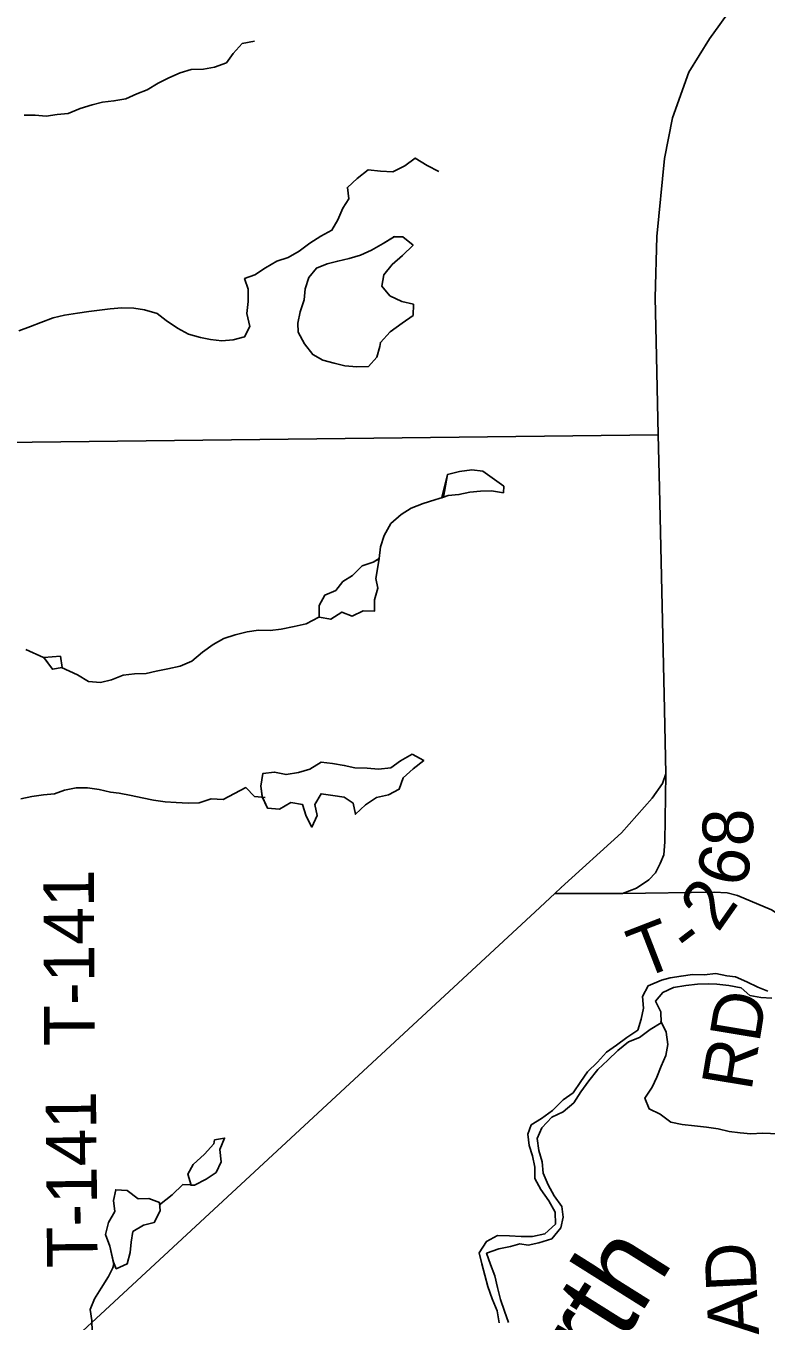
# Model space of a CAD drawing. Extents: x 1985906 to 2277390, y 930619 to 1324581.
# Drawn here: x 2153402 to 2157793, y 1150582 to 1158270 of the extents above; entities that cross this region are included whole.
import ezdxf

# ---------------------------------------------------------------- set-up
doc = ezdxf.new("R2010")
doc.units = 0
for name, color, linetype in [('GM_X_County_Road', 7, 'Continuous'), ('GM_X_Minor_Lake', 7, 'Continuous'), ('GM_X_Minor_River', 7, 'Continuous'), ('GM_X_Minor_River_Text', 7, 'Continuous'), ('GM_X_State_Route', 7, 'Continuous'), ('GM_X_Township_Road', 7, 'Continuous'), ('GM_X_Township_Road_Text', 7, 'Continuous')]:
    doc.layers.add(name, color=color, linetype=linetype)

msp = doc.modelspace()

# ---------------------------------------------------------------- linework, layer by layer
at = {"layer": 'GM_X_County_Road'}
msp.add_lwpolyline([(2145952.7, 1155701.2), (2146258.9, 1155705.5), (2150174.8, 1155772.6), (2150347, 1155774.5), (2151172.5, 1155785.7), (2153272.3, 1155797.3), (2157154.1, 1155842.4)], dxfattribs=at)
at = {"layer": 'GM_X_Minor_Lake'}
for points in [[(2155589.5, 1157020.6), (2155521.6, 1156978.5), (2155451.7, 1156938.4), (2155387.8, 1156910.3), (2155319.9, 1156890.2), (2155252, 1156874.1), (2155190.1, 1156858.1), (2155126.2, 1156832), (2155080.3, 1156777.9), (2155058.3, 1156709.8), (2155052.4, 1156643.7), (2155030.4, 1156573.5), (2155016.5, 1156505.4), (2155018.5, 1156453.3), (2155054.5, 1156383.2), (2155104.4, 1156319.1), (2155164.4, 1156287.1), (2155230.3, 1156269.1), (2155294.2, 1156253.1), (2155366.1, 1156247.2), (2155434, 1156249.2), (2155483.9, 1156303.3), (2155501.9, 1156367.4)], [(2155586.3, 1157018.6), (2155521.6, 1156978.5), (2155451.7, 1156938.4), (2155387.8, 1156910.3), (2155319.9, 1156890.2), (2155252, 1156874.1), (2155190.1, 1156858.1), (2155126.2, 1156832), (2155080.3, 1156777.9), (2155058.3, 1156709.8), (2155052.4, 1156643.7), (2155030.4, 1156573.5), (2155016.5, 1156505.4), (2155018.5, 1156453.3), (2155054.5, 1156383.2), (2155104.4, 1156319.1), (2155164.4, 1156287.1), (2155230.3, 1156269.1), (2155294.2, 1156253.1), (2155366.1, 1156247.2), (2155434, 1156249.2), (2155483.9, 1156303.3), (2155501.9, 1156367.4)], [(2155501.9, 1156367.4), (2155505.9, 1156391.5), (2155563.8, 1156453.6), (2155633.7, 1156505.7), (2155699.6, 1156551.8), (2155701.5, 1156618), (2155631.6, 1156633.9), (2155561.7, 1156668), (2155513.7, 1156726), (2155525.7, 1156792.2), (2155575.6, 1156854.3), (2155635.5, 1156908.4), (2155699.4, 1156968.6), (2155637.5, 1157018.6), (2155586.3, 1157018.6)], [(2155501.9, 1156367.4), (2155505.9, 1156391.5), (2155563.8, 1156453.6), (2155633.7, 1156505.7), (2155699.6, 1156551.8), (2155701.5, 1156618), (2155631.6, 1156633.9), (2155561.7, 1156668), (2155513.7, 1156726), (2155525.7, 1156792.2), (2155575.6, 1156854.3), (2155635.5, 1156908.4), (2155699.4, 1156968.6), (2155637.5, 1157018.6), (2155581.5, 1157018.6)], [(2156235.3, 1155498.4), (2156237.2, 1155538.4), (2156113.4, 1155626.5), (2156047.5, 1155634.5), (2155975.5, 1155624.5), (2155903.7, 1155608.4), (2155867.9, 1155465.9)], [(2156235.3, 1155498.4), (2156237.2, 1155538.4), (2156113.4, 1155626.5), (2156047.5, 1155634.5), (2155975.5, 1155624.5), (2155903.7, 1155608.4), (2155879.6, 1155473.7)], [(2155879.6, 1155473.7), (2155907.7, 1155482.2), (2155971.6, 1155488.2), (2156035.5, 1155502.3), (2156099.4, 1155508.3), (2156165.3, 1155510.4), (2156235.3, 1155498.4)], [(2155498.6, 1155108.2), (2155462.4, 1155087.3), (2155396.5, 1155065.2), (2155340.6, 1155009.1), (2155282.7, 1154973), (2155240.8, 1154918.9), (2155174.9, 1154890.8), (2155142.9, 1154830.7)], [(2155142.9, 1154830.7), (2155143, 1154760.6), (2155210.9, 1154748.6), (2155276.8, 1154790.7), (2155338.7, 1154766.7), (2155402.6, 1154798.8), (2155470.5, 1154796.8), (2155470.5, 1154862.9), (2155490.4, 1154933), (2155478.4, 1154991.1), (2155498.1, 1155108)], [(2155498.1, 1155108), (2155462.4, 1155087.3), (2155396.5, 1155065.2), (2155340.6, 1155009.1), (2155282.7, 1154973), (2155240.8, 1154918.9), (2155174.9, 1154890.8), (2155142.9, 1154830.7)], [(2155142.9, 1154830.7), (2155143, 1154760.6), (2155210.9, 1154748.6), (2155276.8, 1154790.7), (2155338.7, 1154766.7), (2155402.6, 1154798.8), (2155470.5, 1154796.8), (2155470.5, 1154862.9), (2155490.4, 1154933), (2155478.4, 1154991.1), (2155498, 1155107)], [(2153508.3, 1154520.8), (2153559.2, 1154451.2), (2153617.1, 1154461.2), (2153607.1, 1154529.3)], [(2153607.1, 1154529.3), (2153508.3, 1154520.8)], [(2153511.2, 1154519.3), (2153559.2, 1154451.2), (2153617.1, 1154461.2), (2153607.1, 1154529.3), (2153508.3, 1154520.8)], [(2155694.5, 1153947.5), (2155624.7, 1153907.4), (2155566.7, 1153867.3), (2155494.8, 1153859.2), (2155426.9, 1153865.2), (2155353, 1153867.1), (2155291.1, 1153881.1), (2155221.2, 1153893.1), (2155153.3, 1153901.1), (2155087.4, 1153859), (2155019.5, 1153838.9), (2154945.6, 1153826.8), (2154877.7, 1153840.8), (2154807.8, 1153832.8), (2154795.8, 1153758.6), (2154804.6, 1153695.2)], [(2155694.5, 1153947.5), (2155624.7, 1153907.4), (2155566.7, 1153867.3), (2155494.8, 1153859.2), (2155426.9, 1153865.2), (2155353, 1153867.1), (2155291.1, 1153881.1), (2155221.2, 1153893.1), (2155153.3, 1153901.1), (2155087.4, 1153859), (2155019.5, 1153838.9), (2154945.6, 1153826.8), (2154877.7, 1153840.8), (2154807.8, 1153832.8), (2154795.8, 1153758.6), (2154805.8, 1153686.5)], [(2154804.6, 1153695.2), (2154835.8, 1153626.4), (2154907.7, 1153620.5), (2154973.6, 1153660.6), (2155043.5, 1153648.6), (2155065.5, 1153580.5), (2155099.5, 1153514.4), (2155129.4, 1153584.5), (2155117.4, 1153648.6), (2155153.3, 1153712.8), (2155223.3, 1153702.8), (2155291.2, 1153692.8), (2155343.1, 1153656.8), (2155357.1, 1153590.7), (2155417, 1153646.8), (2155482.9, 1153690.9), (2155552.8, 1153707), (2155616.7, 1153739.1), (2155640.7, 1153807.2), (2155700.6, 1153861.3), (2155762.5, 1153909.4), (2155694.5, 1153947.5)], [(2154822.3, 1153690), (2154805.8, 1153692.6), (2154835.8, 1153626.4), (2154907.7, 1153620.5), (2154973.6, 1153660.6), (2155043.5, 1153648.6), (2155065.5, 1153580.5), (2155099.5, 1153514.4), (2155129.4, 1153584.5), (2155117.4, 1153648.6), (2155153.3, 1153712.8), (2155223.3, 1153702.8), (2155291.2, 1153692.8), (2155343.1, 1153656.8), (2155357.1, 1153590.7), (2155417, 1153646.8), (2155482.9, 1153690.9), (2155552.8, 1153707), (2155616.7, 1153739.1), (2155640.7, 1153807.2), (2155700.6, 1153861.3), (2155762.5, 1153909.4), (2155694.5, 1153947.5)], [(2154379.7, 1151389.1), (2154403.2, 1151388.3), (2154471.1, 1151424.4), (2154531, 1151464.5), (2154560.9, 1151528.7), (2154552.9, 1151600.8), (2154580.9, 1151668.9), (2154520.9, 1151658.9)], [(2154383, 1151389), (2154403.2, 1151388.3), (2154471.1, 1151424.4), (2154531, 1151464.5), (2154560.9, 1151528.7), (2154552.9, 1151600.8), (2154580.9, 1151668.9), (2154520.9, 1151658.9)], [(2154520.9, 1151658.9), (2154517, 1151634.8), (2154461, 1151572.7), (2154395.2, 1151512.6), (2154363.2, 1151454.4), (2154383, 1151389)], [(2154520.9, 1151658.9), (2154517, 1151634.8), (2154461, 1151572.7), (2154395.2, 1151512.6), (2154363.2, 1151454.4), (2154383.2, 1151388.3)], [(2154003.7, 1151358.1), (2153935.8, 1151362.1), (2153921.9, 1151297.9), (2153929.9, 1151233.8), (2153892, 1151167.7), (2153874, 1151095.5), (2153900, 1151027.4), (2153921.8, 1150932.3)], [(2154003.7, 1151358.1), (2153935.8, 1151362.1), (2153921.9, 1151297.9), (2153929.9, 1151233.8), (2153892, 1151167.7), (2153874, 1151095.5), (2153900, 1151027.4), (2153924.9, 1150918.9)], [(2153921.8, 1150932.3), (2153938, 1150893.2), (2154003.9, 1150923.3), (2154021.8, 1150989.4), (2154027.8, 1151051.6), (2154035.8, 1151113.7), (2154099.7, 1151151.8), (2154163.6, 1151167.8), (2154199.5, 1151236), (2154195.5, 1151286.1), (2154131.6, 1151310.1), (2154067.7, 1151308), (2154003.7, 1151358.1)], [(2153924.9, 1150924.9), (2153938, 1150893.2), (2154003.9, 1150923.3), (2154021.8, 1150989.4), (2154027.8, 1151051.6), (2154035.8, 1151113.7), (2154099.7, 1151151.8), (2154163.6, 1151167.8), (2154199.5, 1151236), (2154195.5, 1151286.1), (2154131.6, 1151310.1), (2154067.7, 1151308), (2154003.7, 1151358.1)]]:
    msp.add_lwpolyline(points, dxfattribs=at)
at = {"layer": 'GM_X_Minor_River'}
for points in [[(2154759, 1158180.6), (2154685.4, 1158166.8), (2154632.9, 1158107.5), (2154592.3, 1158050.5), (2154521, 1158024.8), (2154455.3, 1158013.3), (2154383.5, 1158011.6), (2154318, 1157992.1), (2154250.8, 1157962.4), (2154187.6, 1157930.9), (2154122.6, 1157891.4), (2154061.3, 1157867.9), (2153996.1, 1157838.3), (2153924.5, 1157824.7), (2153856.8, 1157817.1), (2153795.2, 1157801.6), (2153723.8, 1157779.9), (2153652.6, 1157750.3), (2153588.8, 1157744.8), (2153523.2, 1157735.2), (2153457.2, 1157739.7), (2153391.3, 1157740.2)], [(2155851.1, 1157406.4), (2155782.5, 1157440.9), (2155711.5, 1157485.4), (2155650.7, 1157439.9), (2155579.6, 1157404.2), (2155505.6, 1157408.5), (2155433.6, 1157416.8), (2155366.8, 1157365.2), (2155310.2, 1157311.8), (2155317.7, 1157243.8), (2155283, 1157188.9), (2155252.7, 1157120.1), (2155218.2, 1157057.2), (2155151.1, 1157021.6), (2155086.2, 1156980), (2155023.3, 1156932.5), (2154958.3, 1156894.9), (2154890.9, 1156873.3), (2154823.9, 1156833.7), (2154761, 1156792.2), (2154699.6, 1156770.7), (2154721, 1156707.1), (2154720.7, 1156635), (2154712.3, 1156562.7), (2154730.1, 1156486.9), (2154699.6, 1156424.1), (2154632.1, 1156406.5), (2154564.3, 1156400.9), (2154498.2, 1156409.4), (2154438.1, 1156420.1), (2154367.7, 1156440.5), (2154301, 1156477), (2154234, 1156521.5), (2154181.2, 1156562.4), (2154106.8, 1156584.7), (2154042.6, 1156595.2), (2153970.7, 1156597.6), (2153902.9, 1156592), (2153839.2, 1156582.5), (2153775.5, 1156575), (2153707.8, 1156565.5), (2153632.2, 1156553.7), (2153564.7, 1156538.1), (2153491.5, 1156510.4), (2153430.1, 1156486.9), (2153360.8, 1156461.3)], [(2155879.6, 1155473.7), (2155828.1, 1155456.5), (2155758.7, 1155434.8), (2155687.4, 1155407.1), (2155628.4, 1155369.7), (2155567.7, 1155316.2), (2155527.4, 1155245.1), (2155505, 1155178.5), (2155498.6, 1155108.2)], [(2155141, 1154761), (2155064.2, 1154721.5), (2154994.7, 1154705.9), (2154917.2, 1154690.1), (2154851.4, 1154682.5), (2154781.5, 1154682.9), (2154715.9, 1154673.4), (2154644.4, 1154655.7), (2154577, 1154634.1), (2154513.9, 1154598.6), (2154449.1, 1154553), (2154386.4, 1154499.4), (2154317.2, 1154469.8), (2154243.6, 1154454.1), (2154176.1, 1154440.5), (2154116.5, 1154427.1), (2154046.6, 1154425.4), (2153978.9, 1154415.9), (2153909.7, 1154388.2), (2153844.1, 1154372.7), (2153774.1, 1154379.1), (2153709.3, 1154417.6), (2153614.5, 1154461.1)], [(2153507.1, 1154520.8), (2153402.3, 1154568.8)], [(2154822.3, 1153690), (2154758.3, 1153696.6), (2154707.1, 1153749.5), (2154573, 1153678.3), (2154501, 1153682.6), (2154429.7, 1153658.9), (2154365.8, 1153657.4), (2154293.9, 1153659.8), (2154227.9, 1153664.2), (2154159.7, 1153674.7), (2154091.5, 1153689.1), (2154027.3, 1153701.7), (2153955.1, 1153716.1), (2153905, 1153722.9), (2153836.8, 1153737.4), (2153768.6, 1153747.8), (2153700.7, 1153748.2), (2153631.2, 1153734.6), (2153571.8, 1153711.2), (2153506, 1153705.6), (2153438.4, 1153696.1), (2153372.8, 1153682.5)], [(2157426.7, 1152636.9), (2157356.7, 1152639.7), (2157289, 1152630.5), (2157225.3, 1152619.4), (2157173.5, 1152606.4), (2157094.3, 1152573), (2157059.4, 1152508.2), (2157066.6, 1152440.3), (2157051.8, 1152373.9), (2157033, 1152309.4), (2156967.8, 1152266.2), (2156906.7, 1152221.1), (2156847.6, 1152177.9), (2156792.7, 1152118.9), (2156733.8, 1152061.7), (2156694.8, 1152004.9), (2156648.1, 1151938), (2156588.9, 1151894.9), (2156526.1, 1151831.7), (2156461, 1151784.4), (2156399.8, 1151747.3), (2156380.8, 1151692.9), (2156388, 1151624.9), (2156407, 1151563.1), (2156422.2, 1151495.2), (2156421.4, 1151429.1), (2156456.5, 1151363.6), (2156503.6, 1151296.3), (2156542.7, 1151228.9), (2156544, 1151156.8), (2156481.1, 1151099.6), (2156407.5, 1151084.2), (2156339.5, 1151085.1), (2156271.6, 1151087.9), (2156199.6, 1151090.6), (2156134.4, 1151055.4), (2156091.6, 1150988.5), (2156106.7, 1150922.7), (2156143.1, 1150787.1), (2156168.3, 1150715.4), (2156197.5, 1150643.8), (2156210.8, 1150571.9)], [(2157803.8, 1152541.4), (2157743.5, 1152564.4), (2157679, 1152595.3), (2157612.6, 1152626.2), (2157560.6, 1152631.3), (2157494.4, 1152646.1), (2157426.7, 1152636.9)], [(2156264.6, 1150574.8), (2156241.5, 1150640.5), (2156218.3, 1150710.2), (2156199.1, 1150782.1), (2156183.9, 1150851.9), (2156158.7, 1150917.6), (2156135.6, 1150985.3), (2156207, 1151010.6), (2156276.7, 1151025.8), (2156332.3, 1151040.8), (2156382.4, 1151033.7), (2156446.1, 1151046.9), (2156521.5, 1151070.2), (2156576.3, 1151135.3), (2156589.2, 1151199.6), (2156582.1, 1151263.6), (2156537, 1151325), (2156499.9, 1151390.4), (2156470.7, 1151460), (2156465.6, 1151528.1), (2156444.4, 1151595.8), (2156435.2, 1151665.8), (2156464, 1151730.4), (2156522.8, 1151793.6), (2156590.1, 1151824.8), (2156653.1, 1151878), (2156693.9, 1151942.8), (2156742.7, 1152007.8), (2156795.4, 1152076.8), (2156854.4, 1152132), (2156913.3, 1152189.1), (2156976.3, 1152240.3), (2157041.7, 1152265.5), (2157104.8, 1152312.7), (2157170, 1152351.9), (2157168.9, 1152418), (2157137.8, 1152481.6), (2157180.8, 1152532.4), (2157244.2, 1152561.6), (2157317.9, 1152574.9), (2157385.7, 1152582.1), (2157449.5, 1152585.2)], [(2157449.5, 1152585.2), (2157501.5, 1152582.1), (2157571.5, 1152575.4), (2157645.7, 1152560.6), (2157696.4, 1152515.4), (2157762.6, 1152502.6), (2157826.5, 1152499.7)], [(2157169.2, 1152362.2), (2157200.9, 1152298.4), (2157210.2, 1152224.4), (2157199.4, 1152158.1), (2157170.6, 1152095.5), (2157145.7, 1152030.9), (2157116.8, 1151970.3), (2157074, 1151905.4), (2157099.1, 1151841.8), (2157165.6, 1151810.9), (2157228.3, 1151763.9), (2157296.5, 1151749.1), (2157368.5, 1151742.3), (2157440.6, 1151733.6), (2157508.7, 1151722.7), (2157574.8, 1151707.9), (2157638.9, 1151699), (2157702.9, 1151694.1), (2157772.7, 1151697.3), (2157916.6, 1151691.8)], [(2154194.7, 1151273.3), (2154270.1, 1151331.2), (2154332.9, 1151392.4), (2154382.1, 1151390.3)], [(2153795, 1150521.4), (2153793.9, 1150585.5), (2153782.8, 1150651.4), (2153809.6, 1150714), (2153848.4, 1150778.8), (2153893.2, 1150847.7), (2153918.2, 1150898.2), (2153926.1, 1150927.3)]]:
    msp.add_lwpolyline(points, dxfattribs=at)
at = {"layer": 'GM_X_State_Route'}
for points in [[(2157143.5, 1156308.8), (2157143.5, 1156309.4), (2157135.7, 1156657.1), (2157144.7, 1157019.9), (2157190, 1157482.9), (2157238.7, 1157725.3), (2157335.4, 1157995.7), (2157458.1, 1158193.8), (2157518.8, 1158278.2), (2157620.8, 1158419.9), (2157845.5, 1158680), (2158010.5, 1158844.4), (2158092.3, 1158925.9), (2158776.6, 1159653.8), (2160363, 1161353.5), (2160406, 1161399.6), (2160857.2, 1161870.9), (2161310.1, 1162347.2), (2161802.1, 1162775.3), (2162199.7, 1163097.7), (2162513.7, 1163328), (2162520.8, 1163333.9)], [(2157161.2, 1155527.9), (2157154.1, 1155842.4), (2157143.5, 1156308.8)], [(2156578.4, 1153155.6), (2156934.8, 1153480.2), (2157117.4, 1153686.2), (2157179.7, 1153774.3), (2157197.7, 1153831.3), (2157190.9, 1154213.3), (2157161.2, 1155527.9)], [(2156422.9, 1153012.1), (2156539.6, 1153120.3), (2156578.4, 1153155.6), (2156578.4, 1153155.6)], [(2153270.2, 1150088.7), (2153308.8, 1150124.5), (2156422.9, 1153012.1)]]:
    msp.add_lwpolyline(points, dxfattribs=at)
at = {"layer": 'GM_X_Township_Road'}
for points in [[(2157197.7, 1153831.3), (2157192.7, 1153426.3), (2157186.9, 1153350.1), (2157165, 1153297.9), (2157137.1, 1153243.7), (2157097.2, 1153201.4), (2157025.3, 1153153.1), (2156941.4, 1153120.8)], [(2157903.7, 1152439.8), (2157956.7, 1152802.8), (2157962.5, 1152869.1), (2157954.4, 1152923.2), (2157930.3, 1152957.2), (2157826.1, 1153023.1), (2157623.7, 1153108.7), (2157561.7, 1153124.6), (2157485.6, 1153128.4), (2156941.4, 1153120.8), (2156539.6, 1153120.3)]]:
    msp.add_lwpolyline(points, dxfattribs=at)

# ---------------------------------------------------------------- texts
at = {"layer": 'GM_X_Minor_River_Text'}
msp.add_text('North', height=500.27, rotation=57.82865, dxfattribs=at).set_placement((2156375.3, 1149548.4))
at = {"layer": 'GM_X_Township_Road_Text'}
for s, rotation, p in [('8', 89.72785, (2157716.1, 1153400.7)), ('6', 76.76873, (2157665.2, 1153147.5)), ('T-141', 90.28055, (2153810.7, 1152215)), ('2', 54.99558, (2157508.6, 1152883.3)), ('T', 21.17905, (2157051.6, 1152610.3)), ('-', 37.28259, (2157340.8, 1152736.1)), ('RD', 80.61822, (2157705.3, 1151942.7)), ('T-141', 90.56286, (2153828.3, 1150899.9)), ('D', 92.81894, (2157739.2, 1150766.7)), ('A', 92.73605, (2157751.8, 1150502.5))]:
    msp.add_text(s, height=300, rotation=rotation, dxfattribs=at).set_placement(p)

doc.saveas('drawing.dxf')
